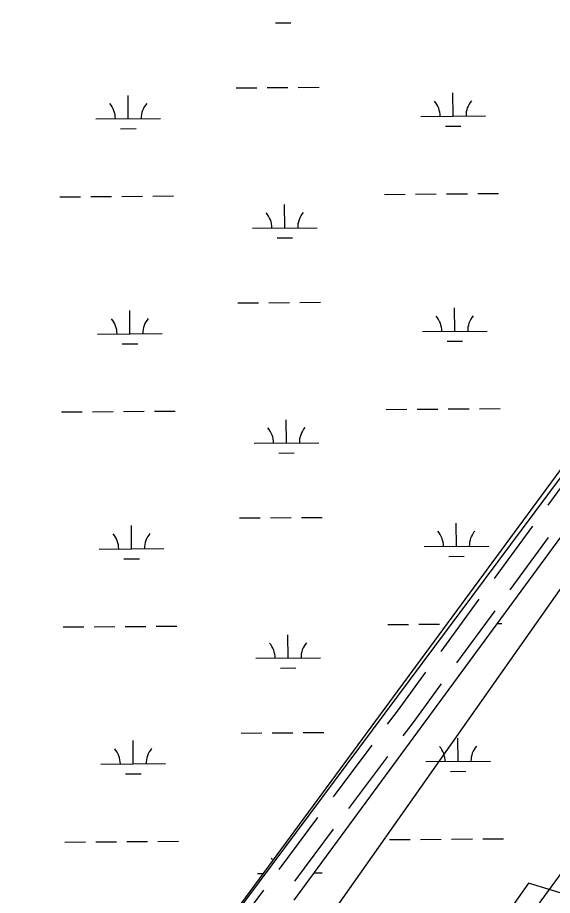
# Model space of a CAD drawing. Extents: x 3540316 to 3578335, y 553172 to 578787.
# Drawn here: x 3568859 to 3569685, y 568421 to 569779 of the extents above; entities that cross this region are included whole.
import ezdxf

# ---------------------------------------------------------------- set-up
doc = ezdxf.new("R2010")
doc.units = 0
for name, color, linetype in [('V-ROAD-CNTR', 7, 'Continuous'), ('V-SITE-VEGE', 7, 'Continuous'), ('V-WETL-SWMP', 7, 'Continuous')]:
    doc.layers.add(name, color=color, linetype=linetype)

msp = doc.modelspace()

# ---------------------------------------------------------------- linework, layer by layer
at = {"layer": 'V-ROAD-CNTR'}
for points in [[(3569678.709604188, 569024.6279243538), (3569737.740486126, 569105.3447629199)], [(3569596.064769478, 568911.624150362), (3569655.096651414, 568992.3409889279)], [(3569620.280721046, 568893.914185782), (3569679.312602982, 568974.6310243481)], [(3569513.4199347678, 568798.6203763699), (3569572.4518167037, 568879.337214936)], [(3569537.635886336, 568780.9104117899), (3569596.6677682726, 568861.627250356)], [(3569430.6681002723, 568685.8696018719), (3569445.848069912, 568706.2245611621), (3569489.8069819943, 568766.333440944)], [(3569454.716052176, 568667.93563774), (3569469.9800216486, 568688.4025968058), (3569514.0229335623, 568748.623476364)], [(3569346.970267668, 568573.6458263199), (3569406.7541481, 568653.806665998)], [(3569371.018219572, 568555.7098621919), (3569430.802100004, 568635.87070187)], [(3569263.2724350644, 568461.4210507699), (3569323.056315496, 568541.5818904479)], [(3569287.320386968, 568443.4850866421), (3569347.1042673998, 568523.6459263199)], [(3569179.5736024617, 568349.1962752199), (3569239.358482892, 568429.3571148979)]]:
    msp.add_lwpolyline(points, dxfattribs=at)
at = {"layer": 'V-SITE-VEGE'}
msp.add_line((3569983.856, 569452.287), (3568906.97, 568005.223), dxfattribs=at)
msp.add_lwpolyline([(3569373.558, 566866.105), (3569274.2770000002, 567179.437), (3569205.544, 567401.063), (3569182.633, 567538.623), (3569159.722, 567622.688), (3569289.551, 567775.532), (3569747.773, 568409.841), (3569648.492, 568440.409), (3569228.455, 567844.312), (3569129.174, 567737.3250000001), (3569075.715, 567706.752), (3568999.345, 567821.385), (3568976.434, 567874.881), (3568999.345, 567943.661), (3569098.6240000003, 568043.009), (3569969.245, 569281.054), (3570717.673, 570328.0430000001), (3571550.107, 571451.452), (3572665.11, 572972.26)], dxfattribs=at)
at = {"layer": 'V-WETL-SWMP'}
for p, q in [((3571628.6039329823, 571706.7479208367), (3568856.838879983, 567936.1496490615)), ((3571206.4488926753, 570511.4424746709), (3569373.5668575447, 568012.4289573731)), ((3569257.3089011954, 569770.8262257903), (3569281.308188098, 569771.0112330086)), ((3569286.336886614, 568413.9155579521), (3570238.055171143, 569711.186648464)), ((3569196.6735954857, 569670.3548354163), (3569228.6726446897, 569670.6015117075)), ((3569244.672169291, 569670.7248498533), (3569276.6712184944, 569670.9715261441)), ((3569292.6707430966, 569671.0948642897), (3569324.669792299, 569671.3415405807)), ((3569531.8655576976, 569626.5074095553), (3569531.588047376, 569662.5063362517)), ((3569029.972470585, 569622.6383844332), (3569029.6949602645, 569658.6373111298)), ((3568979.973956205, 569622.2529527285), (3569079.9709849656, 569623.0238161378)), ((3569481.867043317, 569626.1219778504), (3569581.8640720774, 569626.8928412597)), ((3569018.0917788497, 569607.1153408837), (3569042.0910657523, 569607.3003481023)), ((3569519.984865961, 569610.9843660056), (3569543.9841528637, 569611.1693732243)), ((3568924.0572268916, 569501.7473429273), (3568956.056276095, 569501.9940192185)), ((3568972.0558006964, 569502.1173573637), (3569004.0548499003, 569502.3640336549)), ((3569020.0543745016, 569502.4873718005), (3569052.053423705, 569502.7340480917)), ((3569068.0529483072, 569502.8573862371), (3569100.0519975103, 569503.1040625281)), ((3569425.9503140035, 569505.6163680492), (3569457.949363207, 569505.8630443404)), ((3569473.9488878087, 569505.9863824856), (3569505.9479370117, 569506.2330587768)), ((3569521.947461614, 569506.3563969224), (3569553.946510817, 569506.6030732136)), ((3569569.9460354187, 569506.726411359), (3569601.9450846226, 569506.97308765)), ((3569271.7540580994, 569453.6841877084), (3569271.476547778, 569489.6831144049)), ((3569221.7555437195, 569453.2987560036), (3569321.75257248, 569454.0696194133)), ((3569259.873366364, 569438.161144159), (3569283.872653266, 569438.3461513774)), ((3569199.2380606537, 569337.6897537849), (3569231.2371098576, 569337.9364300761)), ((3569247.2366344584, 569338.0597682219), (3569279.2356836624, 569338.3064445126)), ((3569295.235208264, 569338.4297826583), (3569327.2342574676, 569338.6764589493)), ((3569032.5369357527, 569289.9733028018), (3569032.259425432, 569325.9722294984)), ((3569534.430022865, 569293.8423279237), (3569534.152512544, 569329.8412546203)), ((3569484.4315084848, 569293.456896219), (3569584.428537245, 569294.2277596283)), ((3568982.5384213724, 569289.5878710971), (3569082.5354501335, 569290.3587345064)), ((3569020.656244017, 569274.4502592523), (3569044.65553092, 569274.635266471)), ((3569522.549331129, 569278.3192843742), (3569546.5486180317, 569278.5042915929)), ((3569070.6174134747, 569170.1923046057), (3569102.616462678, 569170.4389808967)), ((3569428.514779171, 569172.9512864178), (3569460.513828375, 569173.197962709)), ((3569476.513352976, 569173.3213008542), (3569508.5124021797, 569173.5679771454)), ((3569524.511926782, 569173.691315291), (3569556.510975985, 569173.9379915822)), ((3569572.5105005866, 569174.0613297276), (3569604.50954979, 569174.3080060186)), ((3568926.6216920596, 569169.0822612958), (3568958.6207412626, 569169.328937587)), ((3568974.6202658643, 569169.4522757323), (3569006.619315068, 569169.6989520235)), ((3569022.6188396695, 569169.822290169), (3569054.617888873, 569170.0689664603)), ((3569274.318523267, 569121.0191060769), (3569274.041012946, 569157.0180327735)), ((3569224.320008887, 569120.6336743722), (3569324.3170376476, 569121.404537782)), ((3569262.4378315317, 569105.4960625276), (3569286.437118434, 569105.681069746)), ((3569201.8025258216, 569005.0246721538), (3569233.8015750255, 569005.271348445)), ((3569249.801099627, 569005.3946865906), (3569281.8001488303, 569005.6413628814)), ((3569297.799673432, 569005.7647010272), (3569329.7987226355, 569006.0113773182)), ((3569536.994488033, 568961.1772462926), (3569536.7169777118, 568997.1761729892)), ((3569035.101400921, 568957.3082211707), (3569034.8238906, 568993.3071478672)), ((3568985.1028865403, 568956.9227894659), (3569085.0999153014, 568957.6936528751)), ((3569486.9959736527, 568960.7918145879), (3569586.993002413, 568961.5626779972)), ((3569023.220709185, 568941.7851776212), (3569047.2199960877, 568941.9701848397)), ((3569525.113796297, 568945.6542027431), (3569549.1130831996, 568945.8392099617)), ((3568929.1861572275, 568836.4171796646), (3568961.1852064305, 568836.6638559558)), ((3568977.1847310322, 568836.7871941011), (3569009.1837802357, 568837.0338703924)), ((3569025.1833048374, 568837.1572085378), (3569057.1823540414, 568837.403884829)), ((3569073.1818786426, 568837.5272229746), (3569105.180927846, 568837.7738992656)), ((3569431.079244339, 568840.2862047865), (3569463.078293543, 568840.5328810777)), ((3569479.0778181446, 568840.656219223), (3569511.0768673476, 568840.9028955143)), ((3569600.0914516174, 568841.5890967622), (3569607.074014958, 568841.6429243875)), ((3569276.8829884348, 568788.3540244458), (3569276.605478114, 568824.3529511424)), ((3569226.884474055, 568787.9685927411), (3569326.881502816, 568788.7394561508)), ((3569265.0022966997, 568772.8309808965), (3569289.001583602, 568773.0159881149)), ((3569204.3669909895, 568672.3595905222), (3569236.3660401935, 568672.6062668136)), ((3569252.3655647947, 568672.7296049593), (3569284.3646139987, 568672.97628125)), ((3569300.3641386, 568673.0996193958), (3569332.3631878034, 568673.3462956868)), ((3569037.665866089, 568624.6431395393), (3569037.388355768, 568660.6420662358)), ((3569539.558953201, 568628.5121646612), (3569539.2814428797, 568664.5110913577)), ((3569489.560438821, 568628.1267329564), (3569589.557467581, 568628.8975963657)), ((3568987.6673517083, 568624.2577078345), (3569087.6643804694, 568625.0285712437)), ((3569025.785174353, 568609.1200959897), (3569049.7844612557, 568609.3051032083)), ((3569527.678261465, 568612.9891211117), (3569551.6775483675, 568613.1741283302)), ((3569075.7463438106, 568504.8621413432), (3569107.745393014, 568505.1088176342)), ((3569433.643709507, 568507.6211231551), (3569465.642758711, 568507.8677994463)), ((3569481.6422833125, 568507.9911375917), (3569513.641332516, 568508.2378138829)), ((3569529.6408571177, 568508.3611520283), (3569561.6399063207, 568508.6078283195)), ((3569577.6394309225, 568508.7311664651), (3569609.638480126, 568508.9778427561)), ((3568931.7506223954, 568503.7520980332), (3568963.7496715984, 568503.9987743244)), ((3568979.7491962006, 568504.1221124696), (3569011.7482454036, 568504.368788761)), ((3569027.7477700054, 568504.4921269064), (3569059.7468192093, 568504.7388031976)), ((3569229.448939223, 568455.3035111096), (3569238.5200488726, 568455.3734390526)), ((3569317.1966256, 568455.9799460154), (3569329.445967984, 568456.0743745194))]:
    msp.add_line(p, q, dxfattribs=at)
for centre, radius, start, end in [((3568974.727515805, 569622.6873258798), 35.24628790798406, 359.6698565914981, 41.21351492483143), ((3569085.2101052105, 569623.5390210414), 35.24628790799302, 139.6698534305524, 181.21351176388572), ((3569476.620602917, 569626.5563510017), 35.24628790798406, 359.6698565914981, 41.21351492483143), ((3569587.103192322, 569627.4080461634), 35.24628790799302, 139.6698534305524, 181.21351176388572), ((3569216.509103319, 569453.7331291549), 35.24628790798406, 359.6698565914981, 41.21351492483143), ((3569326.991692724, 569454.5848243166), 35.24628790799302, 139.6698534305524, 181.21351176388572), ((3568977.2919809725, 569290.0222442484), 35.24628790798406, 359.6698565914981, 41.21351492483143), ((3569087.774570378, 569290.87393941), 35.24628790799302, 139.6698534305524, 181.21351176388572), ((3569479.185068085, 569293.8912693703), 35.24628790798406, 359.6698565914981, 41.21351492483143), ((3569589.66765749, 569294.7429645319), 35.24628790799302, 139.6698534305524, 181.21351176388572), ((3569219.073568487, 569121.0680475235), 35.24628790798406, 359.6698565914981, 41.21351492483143), ((3569329.556157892, 569121.919742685), 35.24628790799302, 139.6698534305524, 181.21351176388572), ((3568979.8564461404, 568957.3571626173), 35.24628790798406, 359.6698565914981, 41.21351492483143), ((3569090.339035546, 568958.2088577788), 35.24628790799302, 139.6698534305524, 181.21351176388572), ((3569481.749533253, 568961.2261877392), 35.24628790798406, 359.6698565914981, 41.21351492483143), ((3569592.232122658, 568962.0778829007), 35.24628790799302, 139.6698534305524, 181.21351176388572), ((3569221.6380336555, 568788.4029658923), 35.24628790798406, 359.6698565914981, 41.21351492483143), ((3569332.1206230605, 568789.2546610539), 35.24628790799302, 139.6698534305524, 181.21351176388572), ((3568982.4209113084, 568624.6920809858), 35.24628790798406, 359.6698565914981, 41.21351492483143), ((3569092.903500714, 568625.5437761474), 35.24628790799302, 139.6698534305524, 181.21351176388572), ((3569484.3139984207, 568628.5611061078), 35.24628790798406, 359.6698565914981, 41.21351492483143), ((3569594.7965878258, 568629.4128012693), 35.24628790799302, 139.6698534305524, 181.21351176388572), ((3569224.2024988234, 568455.737884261), 35.24628790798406, 34.2038235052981, 41.213514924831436)]:
    msp.add_arc(centre, radius, start, end, dxfattribs=at)

doc.saveas('drawing.dxf')
